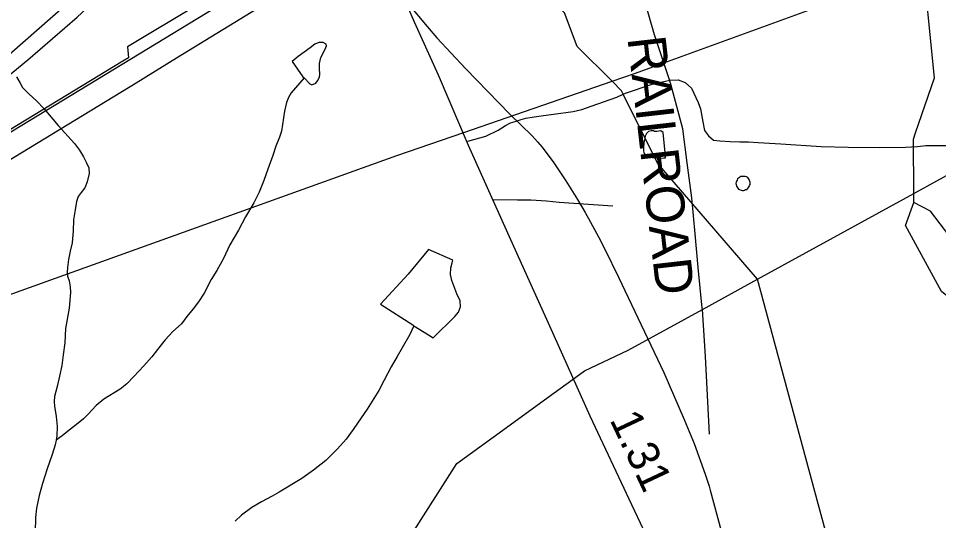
# Model space of a CAD drawing. Extents: x 2001466 to 2224147, y 644118 to 847247.
# Drawn here: x 2046317 to 2049942, y 711939 to 713917 of the extents above; entities that cross this region are included whole.
import ezdxf

# ---------------------------------------------------------------- set-up
doc = ezdxf.new("R2010")
doc.units = 0
for name, color, linetype in [('Exist Boundary Political City Limit New Hole', 7, 'Continuous'), ('Exist Hydrographic Misc Water Feature', 7, 'Continuous'), ('Exist Railroad Mainline', 7, 'Continuous'), ('Exist Railroad Mainline Label', 7, 'Continuous'), ('Exist Road Non-System Type 51', 7, 'Continuous'), ('Exist Road Primary NC Attributed', 7, 'Continuous'), ('Exist Road Primary NC Service Mileage Hundredths English Label', 7, 'Continuous'), ('Exist Road Primary US Divided Attributed', 7, 'Continuous'), ('Exist Utilities Electrical Transmission Line', 7, 'Continuous'), ('Map Preparation Boundary City Limit Buffer Line', 7, 'Continuous')]:
    doc.layers.add(name, color=color, linetype=linetype)

msp = doc.modelspace()

# ---------------------------------------------------------------- linework, layer by layer
at = {"layer": 'Exist Boundary Political City Limit New Hole'}
for points in [[(2045146.2, 712669.3), (2046515, 713501.5), (2046781, 713663.7), (2046940.2, 713761.4), (2047281.4, 713970.2), (2047365.6, 714019.3), (2047451.4, 714072), (2047430.6, 714119.9), (2047662.2, 714262.4), (2047641.8, 714305.7), (2047433.5, 714180)], [(2047433.5, 714180), (2047318.2, 714109.6), (2047303.9, 714140.4), (2046747.1, 713805.6), (2046750.1, 713762.1), (2046728.8, 713749), (2045866.1, 713224.4)]]:
    msp.add_lwpolyline(points, dxfattribs=at)
at = {"layer": 'Exist Hydrographic Misc Water Feature'}
for p, q in [((2048077.8, 713719.4), (2048252.8, 713540.3)), ((2049843.8, 713192.2), (2049843.6, 713227.6)), ((2049467.7, 712006), (2049227.7, 712889.9))]:
    msp.add_line(p, q, dxfattribs=at)
for points in [[(2048655.6, 713669.3), (2048517.7, 713806.5), (2048467.9, 713938.8), (2048391.8, 714012.5), (2048341.7, 714121.8), (2048052.3, 714508.1)], [(2049851.3, 713466.6), (2049925.8, 713682.6), (2049891.7, 714024.6), (2049837.4, 714098.6)], [(2047797.7, 714044.3), (2047852.7, 713974.1), (2047927.7, 713885.3)], [(2047797.7, 714044.3), (2047852.7, 713974.1), (2047927.7, 713885.3)], [(2047927.7, 713885.3), (2047965.7, 713840.3), (2048077.8, 713719.4)], [(2047927.7, 713885.3), (2047965.7, 713840.3), (2048077.8, 713719.4)], [(2047443, 713683.4), (2047464.9, 713659.4), (2047472.9, 713655.5), (2047488.9, 713661.5), (2047495.1, 713671.5), (2047503.1, 713685.6), (2047504.9, 713697.6), (2047502.9, 713719.5), (2047502.9, 713739.5), (2047508.8, 713763.5), (2047524.8, 713795.6), (2047530.8, 713809.6), (2047528.7, 713815.6), (2047516.8, 713821.6), (2047500.8, 713821.5), (2047484.8, 713815.5), (2047466.8, 713801.4), (2047418.8, 713767.4), (2047394.8, 713747.3), (2047437.1, 713687.4), (2047443, 713683.4)], [(2046309.1, 713687.3), (2046323.2, 713661.4), (2046333.3, 713645.3), (2046357.3, 713619.4), (2046389.4, 713591.5), (2046417.3, 713561.6), (2046473.5, 713495.6), (2046537.7, 713423.8), (2046557.6, 713397.8), (2046573.8, 713371.8), (2046585.7, 713347.8), (2046593.7, 713327.9), (2046595.9, 713305.9), (2046587.9, 713273.9), (2046577.9, 713249.8), (2046563.9, 713231.8), (2046552.1, 713215.8), (2046545.9, 713195.9), (2046540.2, 713163.8), (2046534.2, 713123.8), (2046532.2, 713079.8), (2046530.3, 713049.8), (2046528.3, 713033.8), (2046520.3, 712999.8), (2046514.5, 712967.8), (2046510.4, 712935.8), (2046508.6, 712917.8), (2046510.6, 712901.8), (2046516.6, 712883.8), (2046520.7, 712859.9), (2046522.7, 712837.8), (2046516.8, 712775.9), (2046503, 712695.8), (2046499.1, 712639.9), (2046493.2, 712591.9), (2046487.3, 712549.8), (2046479.3, 712507.8), (2046469.4, 712467.8), (2046459.6, 712427.8), (2046457.5, 712407.8), (2046459.6, 712389.8), (2046465.5, 712349.8), (2046469.6, 712309.9), (2046467.8, 712273.8), (2046465.7, 712255.8)], [(2047443, 713683.4), (2047391.1, 713623.3), (2047381.1, 713605.3), (2047373.3, 713585.3), (2047365.3, 713551.3), (2047357.3, 713499.3), (2047353.4, 713473.3), (2047345.4, 713449.2), (2047331.5, 713413.3), (2047319.6, 713377.2), (2047299.7, 713323.2), (2047283.7, 713279.2), (2047265.8, 713233.2), (2047243.9, 713191.1), (2047211.9, 713135.1), (2047184, 713083.1), (2047150.2, 713025), (2047124.4, 712970.9), (2047098.5, 712924.9), (2047076.6, 712888.8), (2047048.7, 712834.8), (2047026.7, 712800.8), (2047004.8, 712772.7), (2046980.8, 712742.7), (2046958.9, 712714.7), (2046924.8, 712684.6), (2046894.9, 712650.6), (2046865.2, 712612.5), (2046843, 712584.5), (2046811.2, 712548.4), (2046771.3, 712506.4), (2046743.4, 712478.3), (2046717.3, 712456.3), (2046653.6, 712418.2), (2046623.4, 712392.1), (2046591.6, 712358.1), (2046573.6, 712340), (2046545.7, 712318), (2046509.8, 712289.9), (2046489.7, 712273.8), (2046465.7, 712255.8)], [(2048699.6, 713618.5), (2048692.8, 713632.3), (2048655.6, 713669.3)], [(2049227.7, 712889.9), (2048834.7, 713347.3), (2048699.6, 713618.5)], [(2048252.8, 713540.3), (2048340.7, 713454.3), (2048361.8, 713431.1)], [(2048252.8, 713540.3), (2048340.7, 713454.3), (2048361.8, 713431.1)], [(2048809.3, 713474.2), (2048799, 713472.1), (2048790.8, 713464), (2048785.5, 713453.8), (2048783.2, 713438), (2048781.2, 713428.1), (2048779.5, 713406), (2048779.1, 713396), (2048781.2, 713387.9), (2048789.4, 713377.8), (2048803.3, 713370), (2048823.4, 713368.2), (2048845.6, 713366), (2048859.5, 713367.9), (2048865.4, 713368.3), (2048865.4, 713376)], [(2048865.4, 713376), (2048863.2, 713400.2), (2048857, 713468.1), (2048847.4, 713474.1), (2048831.4, 713472), (2048823.2, 713472), (2048818.9, 713473.9), (2048813, 713474), (2048809.3, 713474.2)], [(2049843.6, 713227.6), (2049842.7, 713441.6), (2049851.3, 713466.6)], [(2048361.8, 713431.1), (2048380.7, 713410.1), (2048425.8, 713348.3), (2048473.8, 713276.9), (2048518.7, 713204.3), (2048549.3, 713152)], [(2048361.8, 713431.1), (2048380.7, 713410.1), (2048425.8, 713348.3), (2048473.8, 713276.9), (2048518.7, 713204.3), (2048549.3, 713152)], [(2049171.6, 713294.7), (2049167.3, 713294.5), (2049161.3, 713294.6), (2049157.2, 713290.7), (2049153.5, 713288.5), (2049149.4, 713284.6), (2049147.6, 713280.5), (2049145.5, 713276.7), (2049143.7, 713272.5), (2049143.5, 713266.5), (2049143.7, 713262.8), (2049145.8, 713256.8), (2049147.6, 713252.5), (2049151.5, 713248.6), (2049153.5, 713244.7), (2049157.4, 713242.9), (2049163.4, 713240.8), (2049167.3, 713238.9), (2049173.2, 713238.8), (2049177.3, 713240.7), (2049181.6, 713242.9), (2049185.3, 713242.7), (2049189.4, 713246.5), (2049193.5, 713250.8), (2049195.6, 713254.9), (2049197.4, 713258.7), (2049199.5, 713262.9), (2049199.5, 713268.9), (2049199.3, 713272.6), (2049197.4, 713279), (2049195.6, 713282.9), (2049193.5, 713286.8), (2049189.6, 713290.7), (2049185.3, 713292.6), (2049179.2, 713294.7), (2049171.6, 713294.7)], [(2050545.6, 712177.3), (2050428.8, 712176.3), (2050369.7, 712216.8), (2050052.7, 712659.7), (2050085.7, 712734.5), (2049952.6, 712842.2), (2049810.7, 713101), (2049843.8, 713192.2)], [(2050402.7, 712675.5), (2050368.7, 712866.5), (2050310.7, 712933.3), (2050093.7, 712983.7), (2049985.6, 713058.1), (2049909.8, 713158), (2049843.8, 713192.2)], [(2048549.3, 713152), (2048563, 713129), (2048601.8, 713057.1), (2048626.4, 713007.7)], [(2048549.3, 713152), (2048563, 713129), (2048601.8, 713057.1), (2048626.4, 713007.7)], [(2048626.4, 713007.7), (2048680.7, 712898.6), (2048859.7, 712523.1)], [(2048626.4, 713007.7), (2048680.7, 712898.6), (2048859.7, 712523.1)], [(2047874.6, 712706.4), (2047932.7, 712670.5), (2047950.7, 712658.5), (2048036.6, 712742.7), (2048050.6, 712760.7), (2048058.6, 712780.7), (2048056.5, 712804.7), (2048044.4, 712832.7), (2048024.3, 712884.6), (2048018.4, 712908.6), (2048020.2, 712934.6), (2048026.2, 712954.6), (2048028.2, 712964.6), (2047932.1, 713006.4), (2047852.3, 712910.3), (2047742.6, 712792.1), (2047870.7, 712710.4), (2047874.6, 712706.4)], [(2047874.6, 712706.4), (2047858.6, 712672.4), (2047828.9, 712620.3), (2047809, 712586.2), (2047785, 712544.3), (2047757.1, 712492.2), (2047737.3, 712452.2), (2047717.2, 712420.1), (2047691.3, 712378.1), (2047667.3, 712344.1), (2047635.5, 712298), (2047607.7, 712259.9), (2047573.6, 712221.9), (2047527.7, 712175.8), (2047479.9, 712137.7), (2047433.8, 712105.7), (2047344, 712051.5), (2047315.9, 712035.4), (2047274, 712013.4), (2047236.1, 711991.3), (2047196.1, 711961.2), (2047170.3, 711937.2)], [(2048859.7, 712523.1), (2048939.7, 712338), (2048978.8, 712242.9), (2049022.7, 712122.3), (2049037.3, 712074.5)], [(2048859.7, 712523.1), (2048939.7, 712338), (2048978.8, 712242.9), (2049022.7, 712122.3), (2049037.3, 712074.5)], [(2046465.7, 712255.8), (2046461.8, 712237.9), (2046449.9, 712199.8), (2046430, 712143.8), (2046412, 712085.8), (2046398.3, 712037.7), (2046388.2, 711987.7), (2046384.3, 711951.8), (2046382.5, 711895.7)], [(2049037.3, 712074.5), (2049041.8, 712059.4), (2049085.7, 711899.4), (2049100.8, 711836.4)], [(2049037.3, 712074.5), (2049041.8, 712059.4), (2049085.7, 711899.4), (2049100.8, 711836.4)], [(2051618.5, 708336.3), (2051576.6, 708347), (2051451.6, 708454.6), (2051143.6, 708585.5), (2050826.6, 708844.6), (2050659.7, 709077.7), (2050650.6, 709153.3), (2050450.5, 709344.4), (2050374.6, 709618.3), (2050307.6, 709691.8), (2050274.6, 709958.2), (2050273.5, 710342.1), (2050198.7, 710550.4), (2049972.7, 710876.5), (2049880.7, 711075.2), (2049754.8, 711448.6), (2049579.6, 711658.8), (2049512.6, 711840.7), (2049467.7, 712006)]]:
    msp.add_lwpolyline(points, dxfattribs=at)
at = {"layer": 'Exist Railroad Mainline'}
msp.add_lwpolyline([(2049039.4, 712280.3), (2049023.1, 712586.2), (2049011.1, 712771.1), (2049010.8, 712776.1), (2048994.4, 712936), (2048982.3, 713068.1), (2048970, 713209.9), (2048951.8, 713347.9), (2048933.6, 713481.9), (2048887.4, 713657.8), (2048876.3, 713691.3), (2048859.5, 713741.8), (2048823.1, 713851.7), (2048760.7, 714067.6), (2048730.7, 714191.4)], dxfattribs=at)
at = {"layer": 'Exist Road Non-System Type 51'}
for points in [[(2048699.6, 713618.5), (2048708, 713622.3), (2048812.9, 713657.5), (2048882.6, 713673.3)], [(2048882.6, 713673.3), (2048916.3, 713675.5), (2048943.2, 713664.3), (2048968, 713641.8), (2048994.3, 713586.4), (2049003.9, 713560.8), (2049012.9, 713509.1), (2049019.6, 713475.4), (2049035.4, 713455.2), (2049055.6, 713437.2), (2049080.3, 713434.9), (2049120.7, 713432.7), (2049158.9, 713430.4), (2049192.6, 713430.4), (2049230.8, 713428.2), (2049275.7, 713426), (2049320.7, 713423.7)], [(2048087.2, 713433.9), (2048158.6, 713453.5), (2048207, 713476.5), (2048235.4, 713495.9), (2048255.6, 713505.5), (2048273.8, 713511.1), (2048297.9, 713518.6), (2048316, 713524.3), (2048348.1, 713529.6), (2048376.2, 713533), (2048424.4, 713540.1), (2048502.6, 713550.5), (2048536.7, 713557.8), (2048573, 713571), (2048673.7, 713607), (2048699.6, 713618.5)], [(2049320.7, 713423.7), (2049479.4, 713412.7), (2049585.3, 713410.5), (2049710.5, 713408), (2049811.6, 713410.2), (2049858.1, 713413)], [(2049858.1, 713413), (2049891.7, 713416.7), (2049979.7, 713416.9), (2050009.6, 713408.3), (2050031.4, 713401.8), (2050041.3, 713397.6), (2050057.2, 713389.3), (2050071, 713381), (2050084.7, 713366.8), (2050096.4, 713352.5), (2050111.9, 713328.2), (2050117.1, 713320.3)], [(2048183.5, 713204.2), (2048283.5, 713202.9), (2048315.5, 713202.3), (2048335.4, 713201.9), (2048397.4, 713198.6), (2048447.3, 713193.6), (2048659, 713179.3)]]:
    msp.add_lwpolyline(points, dxfattribs=at)
at = {"layer": 'Exist Road Primary NC Attributed'}
msp.add_lwpolyline([(2049393.5, 708869.9), (2049397.5, 708976.4), (2049406.1, 709175.6), (2049406.1, 709370.1), (2049407.5, 709451.4), (2049400.1, 709690.6), (2049381.5, 709874.4), (2049350.2, 710138.9), (2049297.6, 710427.3), (2049264.3, 710607.2), (2049210.4, 710810.4), (2049145.1, 711026.2), (2049068.6, 711244), (2048963.8, 711485.4), (2048871.5, 711710.4), (2048733.2, 712001.9), (2048569, 712350.5), (2048410.2, 712705.4), (2048268.2, 713019.2), (2048090.4, 713416.3), (2047971.6, 713693.1), (2047876.6, 713902.2), (2047744.7, 714206.4)], dxfattribs=at)
at = {"layer": 'Exist Road Primary US Divided Attributed'}
for points in [[(2046695.2, 714151), (2046496.2, 713963), (2046290.9, 713782.2), (2046264.5, 713759.3), (2046108.5, 713636.7), (2045961.4, 713526.8), (2045892, 713479.5), (2045819.4, 713431.1), (2045699.4, 713350.8), (2045599.2, 713287), (2045486.9, 713221.4), (2045271.9, 713089.6), (2044811.9, 712807.3), (2044495.1, 712622.1), (2044184, 712425.3), (2043930.4, 712273.2), (2043122.2, 711781.5), (2042961, 711684.3), (2042730.3, 711546.8), (2042152.7, 711190.7), (2041784.9, 710974.4)], [(2041820.6, 710921.9), (2042183.8, 711140.7), (2042962.4, 711619), (2043998, 712244.2), (2044210.6, 712372.2), (2044525.2, 712561.8), (2044857.1, 712764.2), (2045496.6, 713155.5), (2045789.7, 713338.6), (2045916.2, 713422.3), (2046050, 713514), (2046136.1, 713575.9), (2046190, 713619.5), (2046353.9, 713753.6), (2046548.2, 713921.8), (2046740.8, 714102.5)]]:
    msp.add_lwpolyline(points, dxfattribs=at)
at = {"layer": 'Exist Utilities Electrical Transmission Line'}
for p, q in [((2048859.5, 713741.8), (2049837.4, 714098.6)), ((2048071.6, 713468.3), (2048655.6, 713669.3)), ((2049843.6, 713227.6), (2050110.4, 713373.9)), ((2049227.7, 712889.9), (2049843.6, 713227.6)), ((2049011.1, 712771.1), (2049227.7, 712889.9)), ((2048404.2, 712425.1), (2048498.3, 712493.2)), ((2048239.9, 712306.1), (2048404.2, 712425.1))]:
    msp.add_line(p, q, dxfattribs=at)
for points in [[(2045593, 713048.8), (2058506.9, 720896.7), (2058556.5, 720926.9)], [(2048655.6, 713669.3), (2048747.4, 713700.9), (2048859.5, 713741.8)], [(2045990.1, 712724.9), (2047808.2, 713377.6), (2048071.6, 713468.3)], [(2048498.3, 712493.2), (2048547.3, 712528.7), (2048719.2, 712611), (2049011.1, 712771.1)], [(2045901.7, 709656.2), (2046499.6, 710388), (2046998.4, 710996.7), (2047465.7, 711257.3), (2048044, 712164.2), (2048239.9, 712306.1)]]:
    msp.add_lwpolyline(points, dxfattribs=at)
at = {"layer": 'Map Preparation Boundary City Limit Buffer Line'}
for points in [[(2045146.2, 712669.3), (2046515, 713501.5), (2046781, 713663.7), (2046940.2, 713761.4), (2047281.4, 713970.2), (2047365.6, 714019.3), (2047451.4, 714072), (2047430.6, 714119.9), (2047662.2, 714262.4), (2047641.8, 714305.7), (2047433.5, 714180)], [(2047433.5, 714180), (2047318.2, 714109.6), (2047303.9, 714140.4), (2046747.1, 713805.6), (2046750.1, 713762.1), (2046728.8, 713749), (2045866.1, 713224.4)]]:
    msp.add_lwpolyline(points, dxfattribs=at)

# ---------------------------------------------------------------- texts
at = {"layer": 'Exist Railroad Mainline Label'}
msp.add_text('RAILROAD', height=150, rotation=276.5179, dxfattribs=at).set_placement((2048715.5, 713840.2))
at = {"layer": 'Exist Road Primary NC Service Mileage Hundredths English Label'}
msp.add_text('1.31', height=125, rotation=295.2148, dxfattribs=at).set_placement((2048644.5, 712337.1))

doc.saveas('drawing.dxf')
